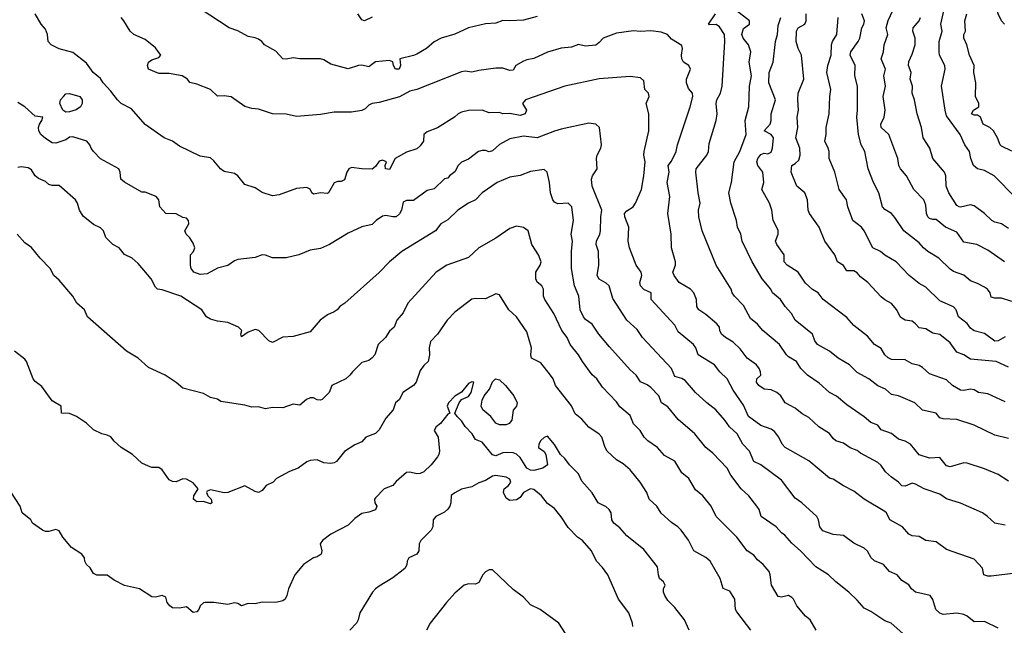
# Model space of a CAD drawing. Header units: metres. Extents: x -46681 to -43747, y -240911 to -237677.
# Tile 919 of 1056: x -44984 to -44841, y -238720 to -238632. Entities that reach past the tile are written whole.
import ezdxf

# ---------------------------------------------------------------- set-up
doc = ezdxf.new("R2010")
doc.units = ezdxf.units.M
doc.layers.add('CONTOUR_INDEX', color=1, linetype='Continuous')
doc.layers.add('CONTOUR_INTER', color=3, linetype='Continuous')

msp = doc.modelspace()

# ---------------------------------------------------------------- linework, layer by layer
at = {"layer": 'CONTOUR_INDEX'}
for points, elevation in [([(-44932.6, -238631.51), (-44933.7, -238632.02), (-44934.1, -238631.87), (-44934.7, -238631.02)], 80), ([(-44840.1, -238692.68), (-44842.1, -238692.22), (-44845.1, -238690.75), (-44847.6, -238689.93), (-44849.6, -238689.86), (-44850.1, -238689.72), (-44850.6, -238689.02), (-44852.6, -238688.58), (-44853.72, -238687.52), (-44856.1, -238686.49), (-44857.1, -238686.29), (-44857.98, -238685.52), (-44859.1, -238685.06), (-44860.38, -238684.02), (-44862.1, -238683.1), (-44863.22, -238682.02), (-44864.86, -238681.02), (-44866.14, -238680.02), (-44867.84, -238679.02), (-44868.25, -238678.52), (-44868.6, -238677.52), (-44871.09, -238675.52), (-44871.62, -238674.52), (-44872.58, -238673.52), (-44873.22, -238672.52), (-44874.42, -238671.52), (-44874.63, -238671.02), (-44875.9, -238669.52), (-44877.35, -238667.02), (-44878.79, -238664.02), (-44879.02, -238663.02), (-44879.51, -238662.02), (-44879.63, -238661.02), (-44880.46, -238658.52), (-44880.75, -238657.02), (-44880.35, -238655.52), (-44879.99, -238652.52), (-44879.16, -238651.02), (-44878.23, -238648.52), (-44878.4, -238646.52), (-44877.86, -238644.52), (-44877.75, -238641.52), (-44877.47, -238640.02), (-44877.81, -238638.02), (-44877.57, -238636.52), (-44877.88, -238635.52), (-44878.69, -238634.52), (-44878.86, -238634.02), (-44878.6, -238633.14), (-44877.75, -238632.52), (-44877.74, -238632.02), (-44879.68, -238630.52)], 80), ([(-44840.67, -238667.02), (-44843.1, -238665.32), (-44844.7, -238664.52), (-44846.6, -238664.17), (-44847.6, -238662.74), (-44849.25, -238662.02), (-44850.6, -238660.87), (-44851.1, -238660.9), (-44851.6, -238660.74), (-44851.82, -238660.52), (-44852.01, -238660.02), (-44852.1, -238658.81), (-44852.43, -238658.02), (-44853.85, -238656.52), (-44854.91, -238654.52), (-44855.8, -238653.52), (-44856.06, -238653.02), (-44856.21, -238652.02), (-44857.5, -238648.52), (-44858.62, -238647.52), (-44858.65, -238647.02), (-44858.15, -238646.02), (-44858.01, -238645.02), (-44858.34, -238643.02), (-44857.98, -238641.52), (-44858.2, -238640.02), (-44857.98, -238639.02), (-44858.6, -238637.52), (-44858.28, -238636.52), (-44858.15, -238635.52), (-44857.63, -238634.02), (-44857.86, -238633.02), (-44857.6, -238631.98), (-44856.89, -238630.52)], 85), ([(-44855.46, -238721.02), (-44857.17, -238719.52), (-44858.1, -238719.19), (-44860.1, -238717.83), (-44861.1, -238717.36), (-44862.1, -238716.16), (-44863.29, -238715.02), (-44865.21, -238713.52), (-44866.27, -238712.52), (-44868.1, -238711.33), (-44870.34, -238709.02), (-44871.6, -238707.91), (-44872.6, -238706.73), (-44873.1, -238706.4), (-44873.85, -238705.52), (-44876.04, -238704.02), (-44876.36, -238703.02), (-44876.67, -238702.52), (-44877.84, -238701.02), (-44878.94, -238700.02), (-44880.45, -238698.02), (-44880.99, -238697.02), (-44883.1, -238694.82), (-44884.1, -238694), (-44885.68, -238692.02), (-44888.1, -238689.95), (-44889.6, -238688.08), (-44890.52, -238687.52), (-44890.93, -238686.52), (-44892.1, -238685.28), (-44892.6, -238684.91), (-44893.6, -238684.47), (-44894.22, -238683.52), (-44895.1, -238682.73), (-44898.1, -238679.38), (-44899.64, -238677.52), (-44900.6, -238676.1), (-44901.6, -238675.39), (-44901.9, -238675.02), (-44902.35, -238674.02), (-44902.55, -238672.02), (-44903.17, -238670.52), (-44903.62, -238668.02), (-44903.64, -238665.52), (-44903.47, -238664.02), (-44903.67, -238663.02), (-44903.33, -238661.02), (-44903.55, -238659.02), (-44904.1, -238658.5), (-44905.6, -238658.59), (-44906.1, -238658.38), (-44906.35, -238658.02), (-44906.66, -238657.02), (-44906.82, -238655.52), (-44907.18, -238654.02), (-44907.6, -238653.6), (-44909.6, -238653.89), (-44911.1, -238654.48), (-44912.6, -238654.75), (-44914.43, -238655.52), (-44916.6, -238657.02), (-44917.6, -238658.05), (-44918.6, -238658.53), (-44920.13, -238659.52), (-44921.6, -238660.92), (-44922.6, -238661.53), (-44923.38, -238662.52), (-44928.26, -238665.52), (-44930.1, -238667.02), (-44931.6, -238668.6), (-44936.59, -238673.02), (-44937.3, -238673.52), (-44937.69, -238674.02), (-44938.1, -238674.32), (-44939.1, -238674.75), (-44940.16, -238675.52), (-44941.6, -238677.2), (-44944.1, -238677.89), (-44945.6, -238677.99), (-44947.1, -238678.73), (-44947.6, -238678.5), (-44949.05, -238677.02), (-44949.6, -238676.88), (-44950.6, -238677.26), (-44951.6, -238677.92), (-44951.7, -238677.52), (-44951.53, -238677.02), (-44952.04, -238676.52), (-44953.6, -238675.86), (-44955.1, -238675.67), (-44956.1, -238675.36), (-44956.7, -238675.02), (-44957.37, -238674.02), (-44960.41, -238672.02), (-44963.1, -238671.09), (-44963.78, -238671.02), (-44964.1, -238670.73), (-44964.73, -238669.52), (-44966.6, -238667.28), (-44967.46, -238666.52), (-44968.6, -238665.95), (-44969.36, -238665.02), (-44970.29, -238664.52), (-44971.31, -238663.52), (-44971.66, -238662.52), (-44972.1, -238662.07), (-44973.1, -238661.59), (-44974.6, -238660.4), (-44975.15, -238659.52), (-44975.44, -238658.52), (-44975.74, -238658.02), (-44978.1, -238655.93), (-44979.1, -238655.95), (-44979.6, -238655.8), (-44980.1, -238655.35), (-44981.1, -238654.93), (-44981.6, -238654.54), (-44982.1, -238653.69), (-44982.6, -238653.38), (-44983.6, -238653.23), (-44984.1, -238653.31)], 75), ([(-44904.47, -238721.02), (-44905.47, -238719.52), (-44908.16, -238717.52), (-44909.6, -238716.86), (-44910.6, -238715.75), (-44912.1, -238714.64), (-44915.1, -238711.8), (-44915.6, -238711.79), (-44916.1, -238712.05), (-44916.52, -238712.52), (-44917.1, -238713.6), (-44917.6, -238713.87), (-44918.6, -238713.82), (-44919.22, -238714.02), (-44920.6, -238715.19), (-44921.79, -238716.52), (-44924.16, -238719.52), (-44924.72, -238720.52)], 70)]:
    msp.add_lwpolyline(points, dxfattribs=dict(at, elevation=elevation))
at = {"layer": 'CONTOUR_INTER'}
for points, elevation in [([(-44840.68, -238632.52), (-44841.1, -238632.02), (-44841.6, -238631.02), (-44841.73, -238630.52), (-44841.72, -238629.52), (-44842.3, -238627.52), (-44842.6, -238627.17), (-44844.1, -238627.23), (-44844.6, -238626.89), (-44844.87, -238626.52), (-44844.83, -238626.02), (-44844.1, -238625.64), (-44842.6, -238625.6), (-44841.6, -238625.95), (-44841.41, -238625.52), (-44841.1, -238622.96), (-44840.6, -238622.62)], 89), ([(-44839.1, -238657.71), (-44842.18, -238654.52), (-44843.6, -238653.78), (-44844.6, -238653.53), (-44845.2, -238653.02), (-44845.57, -238652.02), (-44845.77, -238651.02), (-44846.45, -238650.02), (-44847.13, -238648.52), (-44849.1, -238645.8), (-44849.32, -238645.02), (-44849.85, -238641.52), (-44849.3, -238639.02), (-44849.35, -238638.52), (-44850.13, -238637.02), (-44850.19, -238636.52), (-44850.17, -238635.02), (-44849.72, -238633.52), (-44849.92, -238632.52), (-44849.24, -238629.52)], 87), ([(-44839.1, -238712.24), (-44842.6, -238712.71), (-44843.1, -238712.71), (-44843.7, -238712.52), (-44843.87, -238711.52), (-44845.1, -238710.24), (-44849.1, -238708.8), (-44850.6, -238707.71), (-44852.1, -238707.52), (-44853.1, -238706.94), (-44854.1, -238706.83), (-44854.6, -238706.58), (-44855.52, -238705.52), (-44857.34, -238704.52), (-44857.83, -238703.52), (-44858.1, -238703.28), (-44861.1, -238701.51), (-44862.6, -238700.36), (-44864.1, -238699.59), (-44865.6, -238698.62), (-44866.1, -238698.47), (-44869.1, -238695.95), (-44872.56, -238694.02), (-44873.02, -238693.52), (-44873.48, -238692.52), (-44874.1, -238691.69), (-44874.6, -238691.36), (-44876.1, -238690.81), (-44877.87, -238689.52), (-44878.6, -238687.84), (-44880.1, -238685.69), (-44880.99, -238684.02), (-44882.04, -238683.02), (-44882.82, -238682.02), (-44885.22, -238680.52), (-44885.55, -238679.52), (-44885.9, -238679.02), (-44888.1, -238677.21), (-44888.6, -238676.21), (-44892.05, -238672.52), (-44892.05, -238671.52), (-44893.1, -238671.03), (-44893.6, -238670.52), (-44893.67, -238670.02), (-44893.39, -238669.02), (-44893.48, -238668.52), (-44894.2, -238667.52), (-44895.2, -238665.02), (-44895.39, -238664.02), (-44895.31, -238662.02), (-44895.87, -238660.52), (-44895.92, -238660.02), (-44895.6, -238659.64), (-44894.66, -238659.02), (-44894.3, -238658.52), (-44893.47, -238656.52), (-44893.09, -238654.52), (-44892.91, -238652.52), (-44893.11, -238651.52), (-44893.08, -238651.02), (-44892.37, -238648.02), (-44892.39, -238645.52), (-44892.79, -238644.02), (-44892.35, -238643.02), (-44892.44, -238642.52), (-44892.94, -238642.02), (-44893.1, -238640.74), (-44893.6, -238640.31), (-44895.1, -238640.12), (-44899.6, -238640.44), (-44904.61, -238641.52), (-44910.29, -238643.52), (-44910.76, -238644.02), (-44910.18, -238645.02), (-44910.35, -238645.52), (-44911.1, -238645.77), (-44912.6, -238645.49), (-44913.6, -238645.51), (-44914.1, -238645.32), (-44915.6, -238645.37), (-44916.6, -238644.98), (-44918.6, -238645.06), (-44919.6, -238645.31), (-44920.09, -238645.52), (-44920.63, -238646.02), (-44923.1, -238647.58), (-44924.6, -238648.13), (-44925.07, -238648.52), (-44925.13, -238649.52), (-44925.6, -238650.18), (-44926.1, -238650.61), (-44927.6, -238651.08), (-44929.27, -238652.02), (-44930.1, -238653.6), (-44930.66, -238653.52), (-44930.7, -238653.02), (-44930.49, -238652.52), (-44931.1, -238652.26), (-44931.6, -238652.4), (-44932.1, -238653.17), (-44932.6, -238653.56), (-44934.1, -238653.52), (-44935.6, -238653.31), (-44936.01, -238653.52), (-44936.29, -238654.02), (-44936.6, -238655.11), (-44937.1, -238655.35), (-44937.6, -238655.36), (-44938.1, -238655.54), (-44938.93, -238657.02), (-44939.1, -238657.09), (-44940.1, -238657.01), (-44941.1, -238657.21), (-44941.35, -238657.02), (-44941.6, -238656.5), (-44942.1, -238656.23), (-44943.6, -238656.38), (-44946.1, -238657.31), (-44947.1, -238657.44), (-44948.6, -238656.95), (-44949.6, -238656.26), (-44951.1, -238655.82), (-44952.1, -238654.52), (-44952.6, -238654.21), (-44954.1, -238653.92), (-44954.65, -238653.52), (-44955.6, -238652.34), (-44956.1, -238651.92), (-44957.6, -238651.66), (-44960.6, -238650.21), (-44961.6, -238649.51), (-44962.83, -238649.02), (-44965.6, -238647.07), (-44967.6, -238644.83), (-44969.1, -238644.03), (-44969.61, -238643.52), (-44970.6, -238642.22), (-44971.71, -238641.02), (-44972.1, -238640.39), (-44973.16, -238639.52), (-44974.1, -238638.16), (-44976.1, -238636.64), (-44978.1, -238636.08), (-44979.26, -238635.52), (-44979.69, -238635.02), (-44979.78, -238634.02), (-44980.1, -238633.23), (-44980.7, -238632.52), (-44981.58, -238631.02)], 77), ([(-44908.6, -238631.4), (-44910.6, -238631.91), (-44912.6, -238632.04), (-44913.6, -238631.95), (-44914.6, -238632.36), (-44916.1, -238632.48), (-44918.6, -238633.06), (-44920.6, -238633.94), (-44922.55, -238634.52), (-44923.6, -238635.08), (-44924.69, -238636.02), (-44926.1, -238636.85), (-44926.6, -238637.07), (-44928.59, -238637.52), (-44928.46, -238638.52), (-44928.66, -238639.02), (-44929.19, -238639.02), (-44929.49, -238638.52), (-44929.6, -238637.97), (-44930.1, -238637.8), (-44932.1, -238638), (-44933.1, -238638.71), (-44934.1, -238638.48), (-44934.6, -238638.5), (-44936.1, -238638.99), (-44938.6, -238638.31), (-44939.6, -238637.68), (-44940.1, -238637.54), (-44943.1, -238637.55), (-44944.1, -238637.42), (-44945.1, -238637.61), (-44945.6, -238637.55), (-44946.6, -238636.43), (-44948.24, -238635.52), (-44948.61, -238635.02), (-44949.1, -238634.68), (-44949.6, -238634.47), (-44950.6, -238634.32), (-44952.1, -238633.49), (-44953.38, -238633.02), (-44957.6, -238630.29)], 79), ([(-44840.1, -238698.91), (-44841.6, -238697.92), (-44843.6, -238697.11), (-44846.1, -238696.3), (-44846.6, -238696.25), (-44848.6, -238696.83), (-44849.1, -238696.67), (-44850.1, -238695.46), (-44851.6, -238695.55), (-44853.1, -238695.07), (-44854.34, -238693.52), (-44855.1, -238693.09), (-44856.1, -238692.81), (-44857.1, -238691.96), (-44858.6, -238691.42), (-44859.1, -238690.75), (-44860.1, -238690.38), (-44861.1, -238689.55), (-44863.6, -238687.81), (-44865.1, -238686.53), (-44866.1, -238686.02), (-44867.6, -238684.64), (-44869.34, -238683.52), (-44870.28, -238682.52), (-44870.92, -238681.52), (-44872.1, -238680.82), (-44872.39, -238680.52), (-44873.4, -238679.02), (-44875.81, -238677.02), (-44876.6, -238676.11), (-44877.6, -238675.26), (-44878.6, -238673.38), (-44879.92, -238672.02), (-44880.25, -238671.52), (-44880.43, -238671.02), (-44882.6, -238667.54), (-44884.61, -238662.52), (-44885.1, -238660.52), (-44885.15, -238659.52), (-44884.93, -238658.52), (-44885.22, -238657.02), (-44885.53, -238654.02), (-44885.48, -238653.52), (-44883.96, -238651.52), (-44883.72, -238651.02), (-44883.6, -238649.86), (-44882.57, -238646.52), (-44882.44, -238645.52), (-44882.6, -238644.02), (-44882.48, -238643.52), (-44881.98, -238642.52), (-44881.73, -238641.52), (-44881.34, -238635.02), (-44881.38, -238634.02), (-44882.1, -238632.88), (-44882.6, -238632.57), (-44883.6, -238632.61), (-44883.69, -238632.52), (-44882.71, -238631.02)], 79), ([(-44840.1, -238682.34), (-44841.9, -238681.52), (-44845.6, -238681.15), (-44846.6, -238680.54), (-44847.6, -238680.16), (-44848.6, -238678.81), (-44850.1, -238677.58), (-44851.1, -238677.41), (-44852.1, -238676.79), (-44853.1, -238676.63), (-44853.6, -238676.02), (-44854.1, -238675.67), (-44855.1, -238675.52), (-44855.6, -238675.21), (-44855.85, -238675.02), (-44856.33, -238674.02), (-44857.1, -238673.07), (-44858.1, -238672.56), (-44858.6, -238672.14), (-44860.53, -238670.02), (-44861.6, -238669.19), (-44862.1, -238668.62), (-44862.6, -238668.34), (-44863.6, -238668.36), (-44864.1, -238667.58), (-44864.96, -238667.02), (-44865.34, -238666.02), (-44866.82, -238664.02), (-44867.6, -238662), (-44869.04, -238660.02), (-44869.21, -238659.52), (-44869.33, -238658.02), (-44869.72, -238657.02), (-44870.87, -238656.02), (-44871.69, -238654.02), (-44871.6, -238653.02), (-44871.1, -238652.77), (-44870.6, -238652.28), (-44870.37, -238651.52), (-44870.44, -238650.52), (-44871.02, -238649.02), (-44870.72, -238647.52), (-44870.81, -238646.02), (-44870.61, -238645.02), (-44870.73, -238643.52), (-44870.65, -238642.52), (-44869.87, -238640.52), (-44870.21, -238637.02), (-44870.69, -238636.02), (-44870.95, -238635.02), (-44870.94, -238633.52), (-44870.66, -238633.02), (-44869.69, -238632.52), (-44869.5, -238632.02), (-44869.49, -238631.02)], 82), ([(-44839.6, -238672.8), (-44841.1, -238672.31), (-44842.1, -238672.33), (-44842.6, -238672.18), (-44842.78, -238671.52), (-44843.15, -238671.02), (-44843.6, -238670.72), (-44844.6, -238670.16), (-44845.6, -238669.8), (-44846.6, -238668.97), (-44848.1, -238668.42), (-44848.6, -238668.1), (-44850.25, -238666.52), (-44851.85, -238665.52), (-44852.45, -238665.02), (-44853.1, -238664.25), (-44855.3, -238662.52), (-44856.6, -238660.59), (-44857.13, -238660.02), (-44858.1, -238659.41), (-44858.4, -238659.02), (-44858.95, -238657.02), (-44859.74, -238655.52), (-44860.48, -238653.52), (-44861, -238651.02), (-44861.52, -238650.02), (-44861.91, -238648.52), (-44862.14, -238646.02), (-44862.04, -238645.02), (-44862.07, -238641.52), (-44862.46, -238640.02), (-44862.38, -238638.52), (-44863.1, -238637.02), (-44863.01, -238636.52), (-44861.95, -238635.02), (-44861.73, -238634.52), (-44861.4, -238633.02), (-44861.12, -238632.52), (-44861.04, -238632.02), (-44861.4, -238631.02)], 84), ([(-44839.6, -238650.94), (-44841.1, -238650.21), (-44841.32, -238650.02), (-44841.69, -238649.02), (-44842.3, -238648.02), (-44842.83, -238647.52), (-44843.79, -238647.02), (-44844.19, -238646.02), (-44844.6, -238645.72), (-44845.1, -238645.74), (-44845.49, -238645.52), (-44845.2, -238645.02), (-44844.41, -238644.52), (-44844.4, -238644.02), (-44844.9, -238643.02), (-44844.83, -238641.02), (-44845.12, -238639.52), (-44845.1, -238638.52), (-44845.75, -238637.02), (-44846.17, -238635.52), (-44846.6, -238634.52), (-44846.58, -238634.02), (-44846.33, -238633.52), (-44846.46, -238632.02), (-44846.18, -238631.02)], 88), ([(-44840.6, -238705.3), (-44842.1, -238704.98), (-44843.15, -238704.02), (-44843.89, -238703.52), (-44847.1, -238702.09), (-44849.1, -238701.45), (-44850.1, -238700.79), (-44852.37, -238700.02), (-44853.6, -238699.34), (-44854.1, -238699.2), (-44855.1, -238699.62), (-44855.6, -238699.59), (-44856.09, -238699.02), (-44857.1, -238698.33), (-44858, -238697.52), (-44858.6, -238696.61), (-44859.1, -238696.2), (-44861.6, -238694.83), (-44862.1, -238694.45), (-44863.1, -238694.03), (-44864.1, -238693.37), (-44865.21, -238693.02), (-44865.6, -238692.72), (-44866.1, -238691.96), (-44867.69, -238691.02), (-44869.1, -238689.64), (-44870.1, -238689.13), (-44871.1, -238688.28), (-44872.56, -238687.52), (-44873.2, -238686.52), (-44873.78, -238686.02), (-44874.6, -238685.64), (-44875.6, -238685.52), (-44876.39, -238685.02), (-44876.74, -238684.52), (-44876.69, -238684.02), (-44876.12, -238683.52), (-44876.15, -238683.02), (-44876.36, -238682.52), (-44876.75, -238682.02), (-44878.1, -238681.04), (-44879.1, -238679.69), (-44880.1, -238678.7), (-44881.25, -238678.02), (-44881.84, -238677.52), (-44882.06, -238677.02), (-44882.09, -238676.52), (-44882.5, -238676.02), (-44884.1, -238674.69), (-44885.11, -238674.02), (-44885.39, -238673.52), (-44885.45, -238672.52), (-44885.86, -238671.52), (-44886.33, -238671.02), (-44887.95, -238670.02), (-44888.72, -238669.02), (-44888.9, -238668.52), (-44888.51, -238667.52), (-44888.52, -238667.02), (-44889.11, -238665.02), (-44889.12, -238663.02), (-44889.61, -238660.02), (-44889.35, -238657.52), (-44889.74, -238655.52), (-44889.44, -238654.02), (-44889.56, -238653.02), (-44889.1, -238652.42), (-44888.42, -238651.02), (-44888.23, -238650.02), (-44886.35, -238644.52), (-44885.97, -238643.02), (-44886.03, -238642.52), (-44886.6, -238641.83), (-44886.89, -238641.02), (-44886.92, -238640.52), (-44886.31, -238639.02), (-44886.59, -238638.52), (-44887.34, -238638.02), (-44887.57, -238637.52), (-44887.63, -238637.02), (-44887.47, -238636.02), (-44887.6, -238635.6), (-44889.1, -238634.67), (-44889.68, -238634.02), (-44890.6, -238633.67), (-44892.1, -238633.49), (-44893.6, -238633.58), (-44894.6, -238633.48), (-44897.1, -238633.79), (-44899.03, -238634.52), (-44899.6, -238635.19), (-44900.1, -238635.54), (-44901.6, -238635.68), (-44902.6, -238635.48), (-44903.6, -238635.85), (-44905.1, -238635.99), (-44907.1, -238636.57), (-44909.1, -238637.51), (-44910.1, -238637.67), (-44910.6, -238637.89), (-44911.71, -238638.52), (-44912.1, -238639.19), (-44912.6, -238639.25), (-44913.6, -238638.88), (-44914.6, -238638.9), (-44917.1, -238639.23), (-44918.1, -238639.5), (-44919.1, -238639.33), (-44919.6, -238639.44), (-44926.1, -238642), (-44927.1, -238642.22), (-44928.6, -238643.07), (-44931.6, -238643.87), (-44932.6, -238644.02), (-44933.1, -238644.27), (-44933.6, -238644.82), (-44934.1, -238645.04), (-44935.6, -238645.29), (-44938.1, -238645.28), (-44940.1, -238645.62), (-44943.6, -238645.92), (-44945.1, -238645.59), (-44947.1, -238645.52), (-44949.1, -238644.84), (-44950.1, -238644.75), (-44951.1, -238644.48), (-44953.1, -238643.08), (-44954.1, -238642.9), (-44955.1, -238642.99), (-44956.11, -238642.02), (-44958.1, -238641.2), (-44959.1, -238641), (-44959.46, -238640.52), (-44960.22, -238640.02), (-44962.1, -238639.66), (-44963.6, -238639.65), (-44965.09, -238639.02), (-44965.26, -238638.52), (-44965.1, -238638.01), (-44964.6, -238637.68), (-44963.6, -238637.34), (-44963.32, -238637.02), (-44964.1, -238635.93), (-44965.6, -238634.71), (-44967.26, -238634.02), (-44967.77, -238633.52), (-44968.67, -238632.02), (-44969.1, -238631.56)], 78), ([(-44840.6, -238687.35), (-44843.1, -238686.19), (-44844.47, -238686.02), (-44845.1, -238685.62), (-44845.6, -238685.54), (-44846.6, -238685.71), (-44847.1, -238685.66), (-44848.25, -238685.02), (-44849.1, -238684.16), (-44851.6, -238683.32), (-44852.6, -238682.36), (-44853.1, -238682.09), (-44854.1, -238681.85), (-44855.1, -238681.25), (-44857.1, -238681.2), (-44857.6, -238681), (-44858.06, -238680.52), (-44858.6, -238679.63), (-44859.6, -238679.03), (-44860.6, -238677.81), (-44862.6, -238676.3), (-44863.6, -238675.13), (-44867.05, -238672.52), (-44867.77, -238671.52), (-44868.6, -238671.06), (-44869.6, -238670.15), (-44870.66, -238668.52), (-44872.27, -238667.52), (-44872.7, -238667.02), (-44872.69, -238666.02), (-44873.79, -238664.52), (-44873.95, -238664.02), (-44873.58, -238663.02), (-44873.6, -238662.43), (-44874.31, -238661.02), (-44874.52, -238659.52), (-44874.85, -238658.52), (-44875.95, -238656.52), (-44875.66, -238655.52), (-44875.79, -238654.02), (-44876.56, -238653.02), (-44876.69, -238652.52), (-44876.55, -238652.02), (-44876.1, -238651.44), (-44875.6, -238651.27), (-44875.1, -238651.35), (-44874.6, -238651.09), (-44874.4, -238650.52), (-44874.26, -238649.02), (-44874.6, -238648.53), (-44875.61, -238648.02), (-44874.76, -238647.02), (-44874.6, -238646.52), (-44874.58, -238645.52), (-44873.99, -238643.52), (-44874.93, -238641.02), (-44874.87, -238639.52), (-44874.32, -238638.02), (-44873.98, -238635.02), (-44873.67, -238634.02), (-44873.6, -238632.71), (-44873.17, -238631.52)], 81), ([(-44840.6, -238677.94), (-44841.6, -238678.51), (-44842.1, -238678.55), (-44843.6, -238677.44), (-44845.1, -238677.07), (-44845.6, -238676.68), (-44846.1, -238676.01), (-44847.37, -238675.02), (-44847.73, -238674.02), (-44848.1, -238673.59), (-44850.1, -238672.71), (-44852.1, -238670.73), (-44853.1, -238670.18), (-44854.53, -238669.02), (-44856.43, -238667.02), (-44858.1, -238666.08), (-44858.73, -238665.52), (-44859.81, -238665.02), (-44861.1, -238662.51), (-44861.49, -238662.02), (-44862.73, -238661.02), (-44863.46, -238659.02), (-44863.66, -238658.02), (-44864.7, -238656.52), (-44865.33, -238654.02), (-44866.16, -238652.02), (-44866.16, -238651.02), (-44866.29, -238650.52), (-44866.8, -238649.52), (-44866.6, -238648.52), (-44866.58, -238647.52), (-44866.18, -238645.52), (-44866.08, -238643.02), (-44865.92, -238642.02), (-44866.5, -238639.52), (-44866.36, -238638.52), (-44865.9, -238637.02), (-44865.85, -238635.52), (-44865.67, -238635.02), (-44865.04, -238634.02), (-44864.86, -238631.52)], 83), ([(-44840.1, -238662.2), (-44841.1, -238661.53), (-44842.1, -238661.26), (-44842.52, -238661.02), (-44843.6, -238660), (-44845.1, -238658.88), (-44845.6, -238658.76), (-44847.1, -238659.09), (-44847.28, -238659.02), (-44847.6, -238658.83), (-44848.76, -238657.02), (-44849.14, -238656.02), (-44849.19, -238654.52), (-44849.39, -238654.02), (-44851.1, -238652.02), (-44851.55, -238650.52), (-44852.51, -238649.02), (-44852.75, -238647.52), (-44853.4, -238645.52), (-44853.75, -238643.52), (-44854.1, -238642.52), (-44854.06, -238641.52), (-44854.41, -238640.52), (-44854.27, -238639.52), (-44854.62, -238638.52), (-44854.6, -238637.93), (-44854.1, -238636.88), (-44853.68, -238635.52), (-44853.67, -238634.52), (-44853.99, -238633.52), (-44853.95, -238633.02), (-44853.1, -238632.04), (-44852.91, -238631.52)], 86), ([(-44841.6, -238720.26), (-44843.6, -238719.28), (-44845.1, -238719.33), (-44846.1, -238718.5), (-44846.6, -238718.29), (-44847.6, -238718.08), (-44849.6, -238718.26), (-44850.1, -238718.06), (-44850.65, -238717.52), (-44851.1, -238716.07), (-44851.49, -238715.52), (-44853.6, -238715), (-44854.2, -238714.52), (-44854.6, -238713.96), (-44855.6, -238713.31), (-44856.28, -238712.52), (-44857.4, -238712.02), (-44858.28, -238711.02), (-44859.6, -238710.48), (-44860.05, -238710.02), (-44860.6, -238709.06), (-44861.1, -238708.63), (-44862.6, -238707.88), (-44864.1, -238706.78), (-44865.6, -238706.65), (-44867.1, -238706.11), (-44867.53, -238705.52), (-44867.71, -238704.52), (-44867.98, -238704.02), (-44870.12, -238702.02), (-44871.1, -238701.37), (-44873.1, -238698.74), (-44876.1, -238696.53), (-44877.12, -238696.02), (-44877.75, -238694.52), (-44878.74, -238693.52), (-44879.54, -238692.02), (-44880.67, -238691.02), (-44881.35, -238690.02), (-44882.64, -238688.52), (-44883.96, -238687.52), (-44885.6, -238686.02), (-44887.1, -238684.25), (-44887.6, -238683.96), (-44888.6, -238683.67), (-44889.1, -238682.52), (-44893.3, -238678.02), (-44894.1, -238676.85), (-44895.6, -238675.53), (-44897.6, -238672.35), (-44898.14, -238670.52), (-44898.6, -238670.11), (-44899.6, -238669.56), (-44899.89, -238669.02), (-44899.67, -238667.52), (-44899.72, -238665.52), (-44900.03, -238664.52), (-44899.97, -238664.02), (-44899.51, -238663.02), (-44899.43, -238662.52), (-44899.37, -238660.52), (-44899.21, -238659.52), (-44900.61, -238656.02), (-44900.73, -238655.02), (-44900.55, -238654.52), (-44899.89, -238653.52), (-44900, -238652.02), (-44899.89, -238651.52), (-44899.35, -238650.52), (-44899.27, -238650.02), (-44899.53, -238647.52), (-44900.09, -238647.02), (-44901.1, -238646.88), (-44905.1, -238647.78), (-44906.1, -238648.04), (-44908.6, -238649.04), (-44910.6, -238648.78), (-44912.6, -238649.18), (-44914.1, -238649.97), (-44915.1, -238650.9), (-44915.6, -238651.05), (-44916.1, -238650.86), (-44916.6, -238650.85), (-44917.12, -238651.02), (-44918.6, -238652.1), (-44919.6, -238652.57), (-44920.1, -238653.02), (-44920.6, -238653.97), (-44921.34, -238654.52), (-44921.6, -238654.88), (-44922.1, -238654.97), (-44923.6, -238656.44), (-44924.6, -238656.68), (-44926.6, -238658.12), (-44927.6, -238658.12), (-44928.1, -238658.38), (-44928.32, -238659.52), (-44928.6, -238660.07), (-44929.1, -238660.49), (-44929.6, -238660.51), (-44930.6, -238660.29), (-44931.1, -238660.42), (-44932.01, -238661.02), (-44932.6, -238661.61), (-44934.1, -238661.97), (-44936.1, -238662.88), (-44938.82, -238664.52), (-44940.1, -238665.11), (-44941.6, -238665.36), (-44943.25, -238666.02), (-44945.1, -238666.47), (-44947.1, -238666.44), (-44948.1, -238666.05), (-44948.6, -238666.03), (-44949.6, -238666.39), (-44952.1, -238666.69), (-44952.6, -238666.88), (-44953.6, -238667.55), (-44955.1, -238667.93), (-44956.6, -238668.76), (-44957.6, -238668.85), (-44958.52, -238668.52), (-44958.89, -238668.02), (-44959, -238667.52), (-44958.98, -238666.02), (-44958.57, -238665.52), (-44958.38, -238665.02), (-44958.6, -238664.32), (-44959.1, -238663.54), (-44959.65, -238663.02), (-44959.83, -238662.52), (-44959.26, -238661.52), (-44959.27, -238661.02), (-44959.6, -238660.69), (-44960.1, -238660.59), (-44961.1, -238660.05), (-44962.6, -238660.01), (-44963.47, -238659.02), (-44963.62, -238658.02), (-44964.01, -238657.52), (-44965.6, -238656.92), (-44966.1, -238656.93), (-44968.6, -238655.46), (-44969.13, -238655.02), (-44969.24, -238654.02), (-44969.44, -238653.52), (-44972.1, -238652.09), (-44973.1, -238651.02), (-44973.46, -238650.52), (-44973.64, -238650.02), (-44974.07, -238649.52), (-44976.1, -238648.87), (-44976.6, -238648.93), (-44977.1, -238649.32), (-44978.6, -238649.78), (-44979.1, -238649.75), (-44980.1, -238649.13), (-44980.76, -238648.52), (-44981.06, -238648.02), (-44981.09, -238647.52), (-44980.96, -238647.02), (-44980.61, -238646.52), (-44980.45, -238646.02), (-44981.6, -238645.89), (-44983.1, -238644.53), (-44984.1, -238643.87)], 76), ([(-44977.47, -238643.02), (-44977.1, -238642.64), (-44976.6, -238642.6), (-44975.09, -238643.02), (-44974.73, -238643.52), (-44974.75, -238644.02), (-44974.98, -238644.52), (-44975.6, -238644.96), (-44976.6, -238645.22), (-44977.1, -238645.28), (-44977.57, -238645.02), (-44978.02, -238644.02), (-44977.89, -238643.52), (-44977.47, -238643.02)], 77), ([(-44868.08, -238720.52), (-44868.95, -238719.02), (-44869.6, -238718.52), (-44870.88, -238717.02), (-44871.36, -238716.02), (-44871.6, -238715.8), (-44872.1, -238715.53), (-44873.1, -238715.74), (-44873.6, -238715.65), (-44874.56, -238714.02), (-44874.72, -238712.52), (-44874.88, -238712.02), (-44875.75, -238711.02), (-44876.6, -238710.34), (-44877.1, -238709.63), (-44878.1, -238709.01), (-44879.6, -238707.02), (-44882.61, -238704.02), (-44883.34, -238702.52), (-44884.54, -238701.02), (-44885.6, -238700.15), (-44886.56, -238698.52), (-44887.6, -238697.71), (-44888.6, -238695.99), (-44890.1, -238695.18), (-44891.13, -238694.02), (-44892.55, -238693.02), (-44893.06, -238692.52), (-44893.65, -238691.52), (-44894.6, -238690.57), (-44895.1, -238689.34), (-44896.6, -238688.09), (-44897.1, -238687.38), (-44899.1, -238685.25), (-44899.94, -238684.02), (-44900.6, -238683.44), (-44902.02, -238681.52), (-44902.61, -238680.52), (-44903.82, -238679.02), (-44904.25, -238678.02), (-44905.04, -238677.02), (-44906.18, -238674.52), (-44907.49, -238672.52), (-44907.67, -238672.02), (-44907.71, -238671.02), (-44907.94, -238670.52), (-44908.6, -238669.98), (-44908.82, -238669.52), (-44908.79, -238668.52), (-44908.17, -238667.52), (-44908.02, -238667.02), (-44908.41, -238666.02), (-44909.37, -238664.52), (-44909.92, -238662.52), (-44910.6, -238662.04), (-44911.6, -238661.85), (-44912.6, -238662.21), (-44914.6, -238663.61), (-44917.1, -238665.01), (-44918.6, -238666.41), (-44921.74, -238667.52), (-44923.29, -238668.52), (-44927.42, -238673.02), (-44928.1, -238674.44), (-44928.99, -238675.52), (-44929.4, -238676.52), (-44930.1, -238677.11), (-44930.67, -238678.02), (-44931.71, -238679.02), (-44932.21, -238680.52), (-44932.6, -238680.99), (-44933.1, -238681.35), (-44934.1, -238681.68), (-44935.47, -238683.02), (-44935.82, -238683.52), (-44936.43, -238684.02), (-44938.47, -238685.02), (-44938.86, -238686.02), (-44939.84, -238687.02), (-44940.1, -238687.14), (-44940.6, -238687.08), (-44941.1, -238686.81), (-44941.6, -238686.81), (-44942.16, -238687.02), (-44943.1, -238687.87), (-44944.1, -238687.71), (-44945.6, -238688.24), (-44947.1, -238688.21), (-44948.1, -238688.39), (-44949.1, -238688.12), (-44950.1, -238688.17), (-44951.1, -238687.84), (-44954.6, -238687.31), (-44955.1, -238687), (-44956.1, -238686.72), (-44957.1, -238686.14), (-44960.1, -238685.37), (-44961.1, -238684.54), (-44962.67, -238683.52), (-44965.1, -238682.38), (-44966.6, -238681.02), (-44968.31, -238680.02), (-44973.96, -238675.02), (-44974.43, -238674.02), (-44975.52, -238673.02), (-44976.12, -238672.02), (-44978.1, -238669.72), (-44978.88, -238669.02), (-44979.38, -238668.02), (-44980.85, -238666.52), (-44982.1, -238664.97), (-44983.1, -238664.27), (-44984.22, -238663.02)], 74), ([(-44877.57, -238720.52), (-44879.6, -238717.89), (-44879.78, -238717.52), (-44879.89, -238716.02), (-44880.6, -238714.88), (-44881.6, -238714.49), (-44882.01, -238713.02), (-44883.47, -238710.52), (-44884.1, -238710), (-44885.83, -238709.02), (-44886.6, -238707.49), (-44887.69, -238706.02), (-44888.16, -238705.52), (-44889.1, -238704.88), (-44890.6, -238703.56), (-44891.24, -238702.52), (-44892.33, -238701.52), (-44892.67, -238700.52), (-44893.65, -238699.02), (-44895.1, -238697.27), (-44896.1, -238696.39), (-44897.1, -238695.81), (-44898.43, -238694.52), (-44898.72, -238694.02), (-44899.21, -238692.52), (-44899.6, -238692.09), (-44901.1, -238691.05), (-44902.1, -238689.87), (-44903.1, -238689.12), (-44903.6, -238687.93), (-44905.95, -238685.02), (-44906.28, -238684.02), (-44906.65, -238683.52), (-44908.1, -238681.72), (-44909.42, -238681.02), (-44909.54, -238680.52), (-44909.45, -238679.52), (-44910.1, -238677.2), (-44911.6, -238675.02), (-44912.75, -238674.02), (-44914.1, -238671.81), (-44914.6, -238671.7), (-44916.1, -238672.41), (-44917.6, -238672.35), (-44918.1, -238672.48), (-44920.6, -238674.34), (-44921.71, -238675.52), (-44923.12, -238677.52), (-44924.1, -238678.61), (-44924.33, -238679.52), (-44924.28, -238680.52), (-44924.47, -238681.52), (-44925.1, -238682.1), (-44925.6, -238682.84), (-44926.19, -238684.52), (-44926.6, -238684.99), (-44928.16, -238686.02), (-44928.64, -238687.02), (-44929.19, -238687.52), (-44929.53, -238688.52), (-44930.6, -238689.73), (-44931.6, -238691.45), (-44932.1, -238691.95), (-44933.53, -238692.52), (-44934.1, -238693.17), (-44935.1, -238693.64), (-44936.6, -238694.6), (-44937.76, -238696.02), (-44938.1, -238696.24), (-44938.6, -238696.33), (-44939.6, -238696.22), (-44940.6, -238695.8), (-44941.6, -238695.91), (-44942.1, -238696.09), (-44943.34, -238697.02), (-44944.6, -238697.5), (-44946.49, -238698.52), (-44946.99, -238699.02), (-44948.02, -238699.52), (-44948.6, -238700.26), (-44949.1, -238700.52), (-44949.6, -238700.41), (-44951.1, -238699.59), (-44953.6, -238700.55), (-44954.1, -238700.6), (-44956.1, -238700.17), (-44956.6, -238700.36), (-44956.7, -238700.52), (-44956.46, -238701.02), (-44955.98, -238701.52), (-44955.91, -238702.02), (-44956.1, -238702.2), (-44957.1, -238701.87), (-44958.1, -238701.92), (-44958.59, -238701.52), (-44958.54, -238701.02), (-44957.91, -238700.02), (-44958.6, -238699.12), (-44959.6, -238698.62), (-44960.1, -238698.58), (-44961.1, -238699.01), (-44961.6, -238698.95), (-44962.1, -238698.7), (-44963.1, -238697.25), (-44963.6, -238696.93), (-44964.6, -238696.89), (-44965.1, -238696.74), (-44966.1, -238696.26), (-44967.44, -238695.02), (-44969.1, -238694.02), (-44970.1, -238693.1), (-44970.6, -238692.46), (-44971.1, -238692.2), (-44971.88, -238692.02), (-44973.1, -238691.43), (-44974.1, -238690.49), (-44975.56, -238689.52), (-44976.6, -238689.07), (-44977.75, -238689.02), (-44977.81, -238688.02), (-44979.1, -238687.24), (-44980.6, -238685.15), (-44981.6, -238684.4), (-44981.87, -238684.02), (-44982.83, -238681.52), (-44983.1, -238681.15), (-44984.6, -238680.02)], 73), ([(-44914.68, -238684.02), (-44914.1, -238684.17), (-44913.2, -238685.02), (-44912.01, -238686.52), (-44911.53, -238687.52), (-44911.61, -238688.02), (-44912.1, -238688.56), (-44912.3, -238690.02), (-44912.66, -238690.52), (-44913.1, -238690.73), (-44914.1, -238690.73), (-44914.6, -238690.47), (-44915.36, -238689.52), (-44916.53, -238688.52), (-44916.76, -238688.02), (-44916.6, -238687.12), (-44916.33, -238686.52), (-44915.53, -238685.52), (-44915.1, -238684.46), (-44914.68, -238684.02)], 73), ([(-44886.53, -238720.52), (-44887.2, -238719.02), (-44888.6, -238717.23), (-44889.6, -238716.24), (-44890.06, -238715.52), (-44890.27, -238715.02), (-44890.24, -238714.52), (-44890.01, -238714.02), (-44890.25, -238713.52), (-44890.82, -238713.02), (-44890.99, -238712.52), (-44891.1, -238711.36), (-44893.1, -238708.8), (-44895.6, -238706.84), (-44896.6, -238705.67), (-44897.48, -238705.02), (-44897.74, -238704.52), (-44897.87, -238703.52), (-44898.15, -238703.02), (-44898.6, -238702.62), (-44899.73, -238702.02), (-44900.6, -238700.6), (-44902.1, -238698.89), (-44902.6, -238697.83), (-44903.92, -238696.52), (-44904.6, -238695.59), (-44905.24, -238695.02), (-44906.1, -238693.59), (-44907.1, -238692.35), (-44907.6, -238692.56), (-44908.1, -238693.01), (-44908.38, -238693.52), (-44908.4, -238694.02), (-44907.6, -238694.6), (-44907.34, -238695.02), (-44907.1, -238696.52), (-44907.78, -238697.02), (-44909.1, -238697.34), (-44909.6, -238697.31), (-44910.13, -238697.02), (-44911.1, -238695.46), (-44911.6, -238694.99), (-44912.1, -238694.78), (-44913.1, -238694.74), (-44913.6, -238694.79), (-44914.6, -238695.23), (-44915.1, -238695.07), (-44916.6, -238693.21), (-44917.6, -238692.83), (-44918.04, -238692.02), (-44919.1, -238690.97), (-44919.6, -238690.13), (-44920.25, -238689.52), (-44920.57, -238689.02), (-44919.97, -238687.52), (-44919.6, -238687.04), (-44918.6, -238686.6), (-44918.19, -238686.02), (-44917.84, -238684.52), (-44918.1, -238684.46), (-44918.6, -238684.7), (-44919.6, -238685.96), (-44920.6, -238686.57), (-44921.5, -238687.52), (-44921.69, -238688.02), (-44921.3, -238689.02), (-44921.6, -238689.18), (-44922.67, -238690.52), (-44923.28, -238691.02), (-44923.56, -238691.52), (-44922.99, -238692.52), (-44922.83, -238694.52), (-44922.9, -238695.02), (-44923.1, -238695.34), (-44924.04, -238696.52), (-44925.07, -238697.52), (-44925.6, -238697.77), (-44926.1, -238697.83), (-44927.1, -238697.57), (-44927.6, -238697.65), (-44929.1, -238698.93), (-44929.6, -238699.55), (-44930.86, -238700.02), (-44932.1, -238701.3), (-44932.26, -238701.52), (-44932.21, -238702.02), (-44931.92, -238702.52), (-44932.1, -238703.06), (-44933.1, -238703.42), (-44934.1, -238703.61), (-44935.1, -238704.3), (-44936.1, -238705.28), (-44938.6, -238706.59), (-44939.8, -238707.52), (-44940.16, -238708.02), (-44939.93, -238709.02), (-44940.03, -238709.52), (-44940.6, -238709.88), (-44941.1, -238710.02), (-44942.6, -238711.01), (-44943.86, -238712.52), (-44944.74, -238714.52), (-44945, -238715.52), (-44945.26, -238716.02), (-44945.6, -238716.3), (-44946.6, -238716.54), (-44948.6, -238716.49), (-44949.6, -238716.7), (-44950.6, -238716.68), (-44951.6, -238716.99), (-44952.1, -238716.66), (-44952.6, -238716.56), (-44953.6, -238716.83), (-44955.6, -238716.52), (-44956.88, -238716.52), (-44957.1, -238716.55), (-44957.6, -238716.99), (-44957.78, -238717.52), (-44958.1, -238717.87), (-44958.6, -238717.99), (-44959.6, -238717.14), (-44960.6, -238717.35), (-44961.6, -238717.3), (-44962.03, -238717.02), (-44962.41, -238716.52), (-44962.6, -238715.74), (-44963.1, -238715.52), (-44964.1, -238715.75), (-44964.6, -238715.7), (-44966.41, -238714.52), (-44968.6, -238714.04), (-44970.1, -238713.26), (-44971.1, -238712.56), (-44972.6, -238712.56), (-44973.1, -238712.32), (-44973.6, -238711.48), (-44974.13, -238711.02), (-44974.38, -238710.52), (-44974.4, -238710.02), (-44974.79, -238709.52), (-44976.28, -238708.52), (-44977.58, -238707.02), (-44978.1, -238706.13), (-44978.6, -238705.91), (-44979.6, -238706.2), (-44980.1, -238706.19), (-44980.52, -238706.02), (-44981.98, -238705.02), (-44982.23, -238704.52), (-44983.47, -238703.52), (-44983.77, -238702.52), (-44985.1, -238700.47)], 72), ([(-44894.69, -238720.02), (-44894.76, -238719.52), (-44895.29, -238718.02), (-44896.78, -238716.02), (-44898.36, -238712.52), (-44899.1, -238711.43), (-44900, -238710.52), (-44900.7, -238709.02), (-44902, -238707.52), (-44902.77, -238707.02), (-44904.1, -238705.63), (-44905.1, -238704.09), (-44906.1, -238702.85), (-44907.1, -238702.12), (-44907.98, -238701.02), (-44909.1, -238700.09), (-44909.6, -238700.01), (-44910.6, -238700.52), (-44911.1, -238701.25), (-44911.6, -238701.61), (-44912.6, -238701.69), (-44913.1, -238701.39), (-44913.49, -238700.52), (-44913.39, -238700.02), (-44912.77, -238699.52), (-44912.44, -238699.02), (-44912.6, -238698.62), (-44913.1, -238698.31), (-44914.6, -238698.07), (-44915.1, -238698.18), (-44916.1, -238698.8), (-44917.1, -238699.13), (-44918.1, -238699.74), (-44919.6, -238700.06), (-44920.6, -238700.57), (-44921.1, -238700.99), (-44921.17, -238702.02), (-44921.3, -238702.52), (-44921.6, -238702.95), (-44922.1, -238703.42), (-44923.33, -238704.02), (-44923.74, -238704.52), (-44923.78, -238705.52), (-44924, -238706.02), (-44925.54, -238707.52), (-44925.76, -238708.02), (-44925.82, -238709.02), (-44926.1, -238709.5), (-44927.28, -238710.02), (-44927.53, -238710.52), (-44927.58, -238711.02), (-44927.82, -238711.52), (-44928.1, -238711.76), (-44929.6, -238712.95), (-44931.6, -238714.13), (-44932.12, -238714.52), (-44932.53, -238715.02), (-44934.39, -238718.02), (-44934.62, -238719.02), (-44934.87, -238719.52), (-44935.85, -238720.52)], 71)]:
    msp.add_lwpolyline(points, dxfattribs=dict(at, elevation=elevation))

doc.saveas('drawing.dxf')
